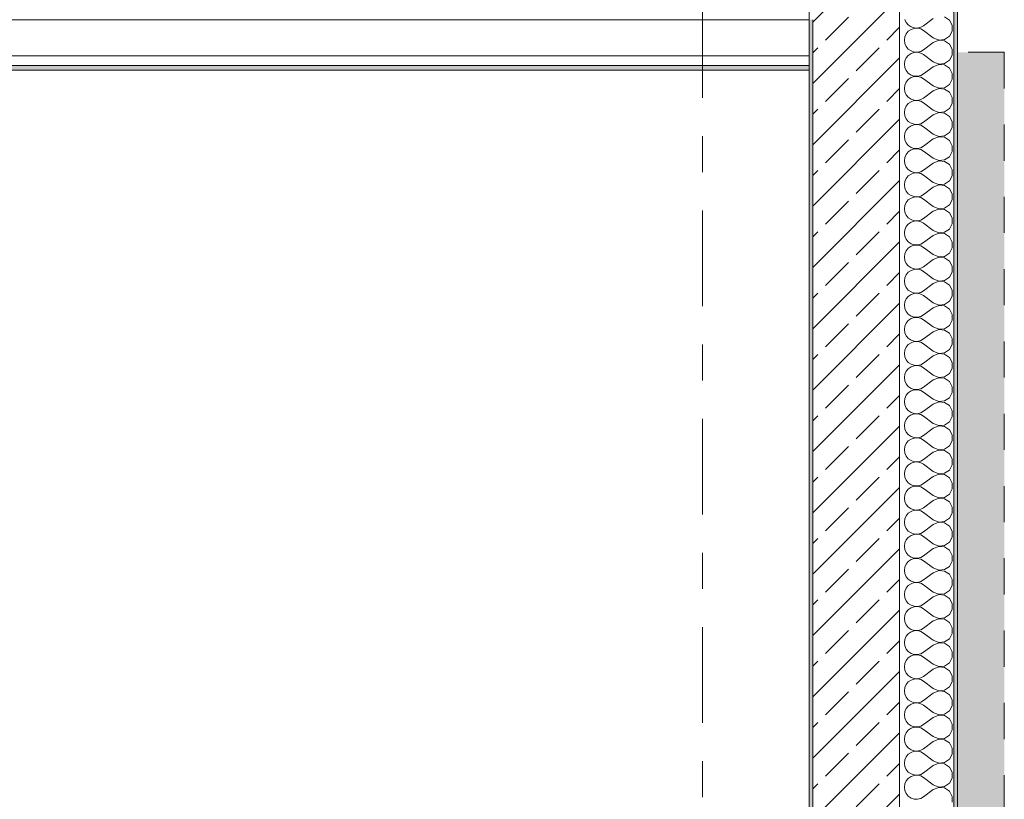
# Model space of a CAD drawing. Header units: metres. Extents: x -3.6 to 84.5, y -11 to 16.8.
# Tile 352 of 389: x 59.8 to 62.6, y 3 to 5.2. Entities that reach past the tile are written whole.
import ezdxf

# ---------------------------------------------------------------- set-up
doc = ezdxf.new("R2010")
doc.units = ezdxf.units.M
doc.header["$MEASUREMENT"] = 0
doc.linetypes.add('Strichlinie doppelt', pattern=[0.546806, 0.264583, -0.105833, 0.070556, -0.105833])
doc.linetypes.add('Strichlinie eng', pattern=[0.115, 0.075, -0.04])
for name, color, linetype in [('301 - Elemente.Linie', 7, 'Continuous'), ('302 - Elemente.Schraffur', 7, 'Continuous'), ('451 - Universal.Achsen Raster', 7, 'Continuous'), ('604 - Struktur.Wand Aussen', 7, 'Continuous'), ('Neubau_653 - Abdeckung.TB Verkofferung', 7, 'Continuous')]:
    doc.layers.add(name, color=color, linetype=linetype)
pattern_1 = [(45, (0, 0), (-0.01767767, 0.01767767), [0, -0.025])]

# ---------------------------------------------------------------- blocks, each defined once
blk = doc.blocks.new('*X19')
at = {"layer": '604 - Struktur.Wand Aussen', "color": 7, "linetype": 'Continuous', "lineweight": 5}
for p, q in [((62.2896, 5.1909), (62.2933, 5.1825)), ((62.2933, 5.1825), (62.2992, 5.1754)), ((62.3684, 5.1933), (62.3417, 5.1733)), ((62.413, 5.1891), (62.3995, 5.1981)), ((62.4207, 5.1748), (62.413, 5.1891)), ((62.2992, 5.1579), (62.2933, 5.1509)), ((62.2992, 5.1754), (62.3068, 5.1702)), ((62.3068, 5.1631), (62.2992, 5.1579)), ((62.3068, 5.1702), (62.3155, 5.1672)), ((62.3155, 5.1661), (62.3068, 5.1631)), ((62.3155, 5.1672), (62.3247, 5.1668)), ((62.3247, 5.1665), (62.3155, 5.1661)), ((62.3247, 5.1668), (62.3336, 5.1689)), ((62.3336, 5.1645), (62.3247, 5.1665)), ((62.3336, 5.1689), (62.3417, 5.1733)), ((62.3417, 5.16), (62.3336, 5.1645)), ((62.3684, 5.14), (62.3417, 5.16)), ((62.413, 5.1442), (62.4207, 5.1585)), ((62.4207, 5.1585), (62.4207, 5.1748)), ((62.2896, 5.1424), (62.2884, 5.1333)), ((62.2884, 5.1333), (62.2896, 5.1242)), ((62.2933, 5.1509), (62.2896, 5.1424)), ((62.2896, 5.1242), (62.2933, 5.1158)), ((62.3684, 5.1267), (62.3417, 5.1067)), ((62.3684, 5.14), (62.3833, 5.1337)), ((62.3833, 5.133), (62.3684, 5.1267)), ((62.3833, 5.1337), (62.3995, 5.1352)), ((62.3995, 5.1314), (62.3833, 5.133)), ((62.3995, 5.1352), (62.413, 5.1442)), ((62.413, 5.1224), (62.3995, 5.1314)), ((62.2933, 5.1158), (62.2992, 5.1087)), ((62.2992, 5.1087), (62.3068, 5.1035)), ((62.3068, 5.1035), (62.3155, 5.1006)), ((62.3155, 5.0994), (62.3068, 5.0965)), ((62.3155, 5.1006), (62.3247, 5.1001)), ((62.3247, 5.0999), (62.3155, 5.0994)), ((62.3247, 5.1001), (62.3336, 5.1022)), ((62.3336, 5.0978), (62.3247, 5.0999)), ((62.3336, 5.1022), (62.3417, 5.1067)), ((62.3417, 5.0933), (62.3336, 5.0978)), ((62.4207, 5.1081), (62.413, 5.1224)), ((62.4207, 5.0919), (62.4207, 5.1081)), ((62.2896, 5.0758), (62.2884, 5.0667)), ((62.2933, 5.0842), (62.2896, 5.0758)), ((62.2992, 5.0913), (62.2933, 5.0842)), ((62.3068, 5.0965), (62.2992, 5.0913)), ((62.3684, 5.0733), (62.3417, 5.0933)), ((62.3684, 5.0733), (62.3833, 5.067)), ((62.3995, 5.0686), (62.413, 5.0776)), ((62.413, 5.0776), (62.4207, 5.0919)), ((62.2884, 5.0667), (62.2896, 5.0576)), ((62.2896, 5.0576), (62.2933, 5.0491)), ((62.2933, 5.0491), (62.2992, 5.0421)), ((62.3684, 5.06), (62.3417, 5.04)), ((62.3833, 5.0663), (62.3684, 5.06)), ((62.3833, 5.067), (62.3995, 5.0686)), ((62.3995, 5.0648), (62.3833, 5.0663)), ((62.413, 5.0558), (62.3995, 5.0648)), ((62.4207, 5.0415), (62.413, 5.0558)), ((62.2933, 5.0175), (62.2896, 5.0091)), ((62.2992, 5.0246), (62.2933, 5.0175)), ((62.2992, 5.0421), (62.3068, 5.0369)), ((62.3068, 5.0298), (62.2992, 5.0246)), ((62.3068, 5.0369), (62.3155, 5.0339)), ((62.3155, 5.0328), (62.3068, 5.0298)), ((62.3155, 5.0339), (62.3247, 5.0335)), ((62.3247, 5.0332), (62.3155, 5.0328)), ((62.3247, 5.0335), (62.3336, 5.0355)), ((62.3336, 5.0311), (62.3247, 5.0332)), ((62.3336, 5.0355), (62.3417, 5.04)), ((62.3417, 5.0267), (62.3336, 5.0311)), ((62.3684, 5.0067), (62.3417, 5.0267)), ((62.413, 5.0109), (62.4207, 5.0252)), ((62.4207, 5.0252), (62.4207, 5.0415)), ((62.2896, 5.0091), (62.2884, 5)), ((62.2884, 5), (62.2896, 4.9909)), ((62.2896, 4.9909), (62.2933, 4.9825)), ((62.3684, 4.9933), (62.3417, 4.9733)), ((62.3684, 5.0067), (62.3833, 5.0004)), ((62.3833, 4.9996), (62.3684, 4.9933)), ((62.3833, 5.0004), (62.3995, 5.0019)), ((62.3995, 4.9981), (62.3833, 4.9996)), ((62.3995, 5.0019), (62.413, 5.0109)), ((62.413, 4.9891), (62.3995, 4.9981)), ((62.4207, 4.9748), (62.413, 4.9891)), ((62.2933, 4.9825), (62.2992, 4.9754)), ((62.2992, 4.9754), (62.3068, 4.9702)), ((62.3068, 4.9631), (62.2992, 4.9579)), ((62.3068, 4.9702), (62.3155, 4.9672)), ((62.3155, 4.9661), (62.3068, 4.9631)), ((62.3155, 4.9672), (62.3247, 4.9668)), ((62.3247, 4.9665), (62.3155, 4.9661)), ((62.3247, 4.9668), (62.3336, 4.9689)), ((62.3336, 4.9645), (62.3247, 4.9665)), ((62.3336, 4.9689), (62.3417, 4.9733)), ((62.3417, 4.96), (62.3336, 4.9645)), ((62.4207, 4.9585), (62.4207, 4.9748)), ((62.2896, 4.9424), (62.2884, 4.9333)), ((62.2884, 4.9333), (62.2896, 4.9242)), ((62.2933, 4.9509), (62.2896, 4.9424)), ((62.2992, 4.9579), (62.2933, 4.9509)), ((62.3684, 4.94), (62.3417, 4.96)), ((62.3684, 4.94), (62.3833, 4.9337)), ((62.3833, 4.9337), (62.3995, 4.9352)), ((62.3995, 4.9352), (62.413, 4.9442)), ((62.413, 4.9442), (62.4207, 4.9585)), ((62.2896, 4.9242), (62.2933, 4.9158)), ((62.2933, 4.9158), (62.2992, 4.9087)), ((62.2992, 4.9087), (62.3068, 4.9035)), ((62.3336, 4.9022), (62.3417, 4.9067)), ((62.3684, 4.9267), (62.3417, 4.9067)), ((62.3833, 4.933), (62.3684, 4.9267)), ((62.3995, 4.9314), (62.3833, 4.933)), ((62.413, 4.9224), (62.3995, 4.9314)), ((62.4207, 4.9081), (62.413, 4.9224)), ((62.4207, 4.8919), (62.4207, 4.9081)), ((62.2933, 4.8842), (62.2896, 4.8758)), ((62.2992, 4.8913), (62.2933, 4.8842)), ((62.3068, 4.8965), (62.2992, 4.8913)), ((62.3068, 4.9035), (62.3155, 4.9006)), ((62.3155, 4.8994), (62.3068, 4.8965)), ((62.3155, 4.9006), (62.3247, 4.9001)), ((62.3247, 4.8999), (62.3155, 4.8994)), ((62.3247, 4.9001), (62.3336, 4.9022)), ((62.3336, 4.8978), (62.3247, 4.8999)), ((62.3417, 4.8933), (62.3336, 4.8978)), ((62.3684, 4.8733), (62.3417, 4.8933)), ((62.413, 4.8776), (62.4207, 4.8919)), ((62.2896, 4.8758), (62.2884, 4.8667)), ((62.2884, 4.8667), (62.2896, 4.8576)), ((62.2896, 4.8576), (62.2933, 4.8491)), ((62.3684, 4.86), (62.3417, 4.84)), ((62.3684, 4.8733), (62.3833, 4.867)), ((62.3833, 4.8663), (62.3684, 4.86)), ((62.3833, 4.867), (62.3995, 4.8686)), ((62.3995, 4.8648), (62.3833, 4.8663)), ((62.3995, 4.8686), (62.413, 4.8776)), ((62.413, 4.8558), (62.3995, 4.8648)), ((62.4207, 4.8415), (62.413, 4.8558)), ((62.2933, 4.8491), (62.2992, 4.8421)), ((62.2992, 4.8246), (62.2933, 4.8175)), ((62.2992, 4.8421), (62.3068, 4.8369)), ((62.3068, 4.8298), (62.2992, 4.8246)), ((62.3068, 4.8369), (62.3155, 4.8339)), ((62.3155, 4.8328), (62.3068, 4.8298)), ((62.3155, 4.8339), (62.3247, 4.8335)), ((62.3247, 4.8332), (62.3155, 4.8328)), ((62.3247, 4.8335), (62.3336, 4.8355)), ((62.3336, 4.8311), (62.3247, 4.8332)), ((62.3336, 4.8355), (62.3417, 4.84)), ((62.3417, 4.8267), (62.3336, 4.8311)), ((62.3684, 4.8067), (62.3417, 4.8267)), ((62.413, 4.8109), (62.4207, 4.8252)), ((62.4207, 4.8252), (62.4207, 4.8415)), ((62.2896, 4.8091), (62.2884, 4.8)), ((62.2884, 4.8), (62.2896, 4.7909)), ((62.2933, 4.8175), (62.2896, 4.8091)), ((62.3684, 4.8067), (62.3833, 4.8004)), ((62.3833, 4.7996), (62.3684, 4.7933)), ((62.3833, 4.8004), (62.3995, 4.8019)), ((62.3995, 4.7981), (62.3833, 4.7996)), ((62.3995, 4.8019), (62.413, 4.8109)), ((62.413, 4.7891), (62.3995, 4.7981)), ((62.2896, 4.7909), (62.2933, 4.7825)), ((62.2933, 4.7825), (62.2992, 4.7754)), ((62.2992, 4.7754), (62.3068, 4.7702)), ((62.3068, 4.7702), (62.3155, 4.7672)), ((62.3336, 4.7689), (62.3417, 4.7733)), ((62.3684, 4.7933), (62.3417, 4.7733)), ((62.4207, 4.7748), (62.413, 4.7891)), ((62.4207, 4.7585), (62.4207, 4.7748)), ((62.2896, 4.7424), (62.2884, 4.7333)), ((62.2933, 4.7509), (62.2896, 4.7424)), ((62.2992, 4.7579), (62.2933, 4.7509)), ((62.3068, 4.7631), (62.2992, 4.7579)), ((62.3155, 4.7661), (62.3068, 4.7631)), ((62.3155, 4.7672), (62.3247, 4.7668)), ((62.3247, 4.7665), (62.3155, 4.7661)), ((62.3247, 4.7668), (62.3336, 4.7689)), ((62.3336, 4.7645), (62.3247, 4.7665)), ((62.3417, 4.76), (62.3336, 4.7645)), ((62.3684, 4.74), (62.3417, 4.76)), ((62.3995, 4.7352), (62.413, 4.7442)), ((62.413, 4.7442), (62.4207, 4.7585)), ((62.2884, 4.7333), (62.2896, 4.7242)), ((62.2896, 4.7242), (62.2933, 4.7158)), ((62.2933, 4.7158), (62.2992, 4.7087)), ((62.3684, 4.7267), (62.3417, 4.7067)), ((62.3684, 4.74), (62.3833, 4.7337)), ((62.3833, 4.733), (62.3684, 4.7267)), ((62.3833, 4.7337), (62.3995, 4.7352)), ((62.3995, 4.7314), (62.3833, 4.733)), ((62.413, 4.7224), (62.3995, 4.7314)), ((62.4207, 4.7081), (62.413, 4.7224)), ((62.2992, 4.6913), (62.2933, 4.6842)), ((62.2992, 4.7087), (62.3068, 4.7035)), ((62.3068, 4.6965), (62.2992, 4.6913)), ((62.3068, 4.7035), (62.3155, 4.7006)), ((62.3155, 4.6994), (62.3068, 4.6965)), ((62.3155, 4.7006), (62.3247, 4.7001)), ((62.3247, 4.6999), (62.3155, 4.6994)), ((62.3247, 4.7001), (62.3336, 4.7022)), ((62.3336, 4.6978), (62.3247, 4.6999)), ((62.3336, 4.7022), (62.3417, 4.7067)), ((62.3417, 4.6933), (62.3336, 4.6978)), ((62.3684, 4.6733), (62.3417, 4.6933)), ((62.413, 4.6776), (62.4207, 4.6919)), ((62.4207, 4.6919), (62.4207, 4.7081)), ((62.2896, 4.6758), (62.2884, 4.6667)), ((62.2884, 4.6667), (62.2896, 4.6576)), ((62.2933, 4.6842), (62.2896, 4.6758)), ((62.3684, 4.6733), (62.3833, 4.667)), ((62.3833, 4.6663), (62.3684, 4.66)), ((62.3833, 4.667), (62.3995, 4.6686)), ((62.3995, 4.6648), (62.3833, 4.6663)), ((62.3995, 4.6686), (62.413, 4.6776)), ((62.413, 4.6558), (62.3995, 4.6648)), ((62.2896, 4.6576), (62.2933, 4.6491)), ((62.2933, 4.6491), (62.2992, 4.6421)), ((62.2992, 4.6421), (62.3068, 4.6369)), ((62.3068, 4.6369), (62.3155, 4.6339)), ((62.3155, 4.6339), (62.3247, 4.6335)), ((62.3247, 4.6335), (62.3336, 4.6355)), ((62.3336, 4.6355), (62.3417, 4.64)), ((62.3684, 4.66), (62.3417, 4.64)), ((62.4207, 4.6415), (62.413, 4.6558)), ((62.4207, 4.6252), (62.4207, 4.6415)), ((62.2896, 4.6091), (62.2884, 4.6)), ((62.2933, 4.6175), (62.2896, 4.6091)), ((62.2992, 4.6246), (62.2933, 4.6175)), ((62.3068, 4.6298), (62.2992, 4.6246)), ((62.3155, 4.6328), (62.3068, 4.6298)), ((62.3247, 4.6332), (62.3155, 4.6328)), ((62.3336, 4.6311), (62.3247, 4.6332)), ((62.3417, 4.6267), (62.3336, 4.6311)), ((62.3684, 4.6067), (62.3417, 4.6267)), ((62.3684, 4.6067), (62.3833, 4.6004)), ((62.3995, 4.6019), (62.413, 4.6109)), ((62.413, 4.6109), (62.4207, 4.6252)), ((62.2884, 4.6), (62.2896, 4.5909)), ((62.2896, 4.5909), (62.2933, 4.5825)), ((62.2933, 4.5825), (62.2992, 4.5754)), ((62.3684, 4.5933), (62.3417, 4.5733)), ((62.3833, 4.5996), (62.3684, 4.5933)), ((62.3833, 4.6004), (62.3995, 4.6019)), ((62.3995, 4.5981), (62.3833, 4.5996)), ((62.413, 4.5891), (62.3995, 4.5981)), ((62.4207, 4.5748), (62.413, 4.5891)), ((62.2992, 4.5579), (62.2933, 4.5509)), ((62.2992, 4.5754), (62.3068, 4.5702)), ((62.3068, 4.5631), (62.2992, 4.5579)), ((62.3068, 4.5702), (62.3155, 4.5672)), ((62.3155, 4.5661), (62.3068, 4.5631)), ((62.3155, 4.5672), (62.3247, 4.5668)), ((62.3247, 4.5665), (62.3155, 4.5661)), ((62.3247, 4.5668), (62.3336, 4.5689)), ((62.3336, 4.5645), (62.3247, 4.5665)), ((62.3336, 4.5689), (62.3417, 4.5733)), ((62.3417, 4.56), (62.3336, 4.5645)), ((62.3684, 4.54), (62.3417, 4.56)), ((62.413, 4.5442), (62.4207, 4.5585)), ((62.4207, 4.5585), (62.4207, 4.5748)), ((62.2896, 4.5424), (62.2884, 4.5333)), ((62.2884, 4.5333), (62.2896, 4.5242)), ((62.2933, 4.5509), (62.2896, 4.5424)), ((62.3684, 4.5267), (62.3417, 4.5067)), ((62.3684, 4.54), (62.3833, 4.5337)), ((62.3833, 4.533), (62.3684, 4.5267)), ((62.3833, 4.5337), (62.3995, 4.5352)), ((62.3995, 4.5314), (62.3833, 4.533)), ((62.3995, 4.5352), (62.413, 4.5442)), ((62.413, 4.5224), (62.3995, 4.5314)), ((62.2896, 4.5242), (62.2933, 4.5158)), ((62.2933, 4.5158), (62.2992, 4.5087)), ((62.2992, 4.5087), (62.3068, 4.5035)), ((62.3068, 4.5035), (62.3155, 4.5006)), ((62.3155, 4.4994), (62.3068, 4.4965)), ((62.3155, 4.5006), (62.3247, 4.5001)), ((62.3247, 4.4999), (62.3155, 4.4994)), ((62.3247, 4.5001), (62.3336, 4.5022)), ((62.3336, 4.4978), (62.3247, 4.4999)), ((62.3336, 4.5022), (62.3417, 4.5067)), ((62.3417, 4.4933), (62.3336, 4.4978)), ((62.4207, 4.5081), (62.413, 4.5224)), ((62.4207, 4.4919), (62.4207, 4.5081)), ((62.2896, 4.4758), (62.2884, 4.4667)), ((62.2933, 4.4842), (62.2896, 4.4758)), ((62.2992, 4.4913), (62.2933, 4.4842)), ((62.3068, 4.4965), (62.2992, 4.4913)), ((62.3684, 4.4733), (62.3417, 4.4933)), ((62.3684, 4.4733), (62.3833, 4.467)), ((62.3995, 4.4686), (62.413, 4.4776)), ((62.413, 4.4776), (62.4207, 4.4919)), ((62.2884, 4.4667), (62.2896, 4.4576)), ((62.2896, 4.4576), (62.2933, 4.4491)), ((62.2933, 4.4491), (62.2992, 4.4421)), ((62.3684, 4.46), (62.3417, 4.44)), ((62.3833, 4.4663), (62.3684, 4.46)), ((62.3833, 4.467), (62.3995, 4.4686)), ((62.3995, 4.4648), (62.3833, 4.4663)), ((62.413, 4.4558), (62.3995, 4.4648)), ((62.4207, 4.4415), (62.413, 4.4558)), ((62.2933, 4.4175), (62.2896, 4.4091)), ((62.2992, 4.4246), (62.2933, 4.4175)), ((62.2992, 4.4421), (62.3068, 4.4369)), ((62.3068, 4.4298), (62.2992, 4.4246)), ((62.3068, 4.4369), (62.3155, 4.4339)), ((62.3155, 4.4328), (62.3068, 4.4298)), ((62.3155, 4.4339), (62.3247, 4.4335)), ((62.3247, 4.4332), (62.3155, 4.4328)), ((62.3247, 4.4335), (62.3336, 4.4355)), ((62.3336, 4.4311), (62.3247, 4.4332)), ((62.3336, 4.4355), (62.3417, 4.44)), ((62.3417, 4.4267), (62.3336, 4.4311)), ((62.3684, 4.4067), (62.3417, 4.4267)), ((62.413, 4.4109), (62.4207, 4.4252)), ((62.4207, 4.4252), (62.4207, 4.4415)), ((62.2896, 4.4091), (62.2884, 4.4)), ((62.2884, 4.4), (62.2896, 4.3909)), ((62.2896, 4.3909), (62.2933, 4.3825)), ((62.3684, 4.3933), (62.3417, 4.3733)), ((62.3684, 4.4067), (62.3833, 4.4004)), ((62.3833, 4.3996), (62.3684, 4.3933)), ((62.3833, 4.4004), (62.3995, 4.4019)), ((62.3995, 4.3981), (62.3833, 4.3996)), ((62.3995, 4.4019), (62.413, 4.4109)), ((62.413, 4.3891), (62.3995, 4.3981)), ((62.4207, 4.3748), (62.413, 4.3891)), ((62.2933, 4.3825), (62.2992, 4.3754)), ((62.2992, 4.3754), (62.3068, 4.3702)), ((62.3068, 4.3631), (62.2992, 4.3579)), ((62.3068, 4.3702), (62.3155, 4.3672)), ((62.3155, 4.3661), (62.3068, 4.3631)), ((62.3155, 4.3672), (62.3247, 4.3668)), ((62.3247, 4.3665), (62.3155, 4.3661)), ((62.3247, 4.3668), (62.3336, 4.3689)), ((62.3336, 4.3645), (62.3247, 4.3665)), ((62.3336, 4.3689), (62.3417, 4.3733)), ((62.3417, 4.36), (62.3336, 4.3645)), ((62.4207, 4.3585), (62.4207, 4.3748)), ((62.2896, 4.3424), (62.2884, 4.3333)), ((62.2933, 4.3509), (62.2896, 4.3424)), ((62.2992, 4.3579), (62.2933, 4.3509)), ((62.3684, 4.34), (62.3417, 4.36)), ((62.3684, 4.34), (62.3833, 4.3337)), ((62.3833, 4.3337), (62.3995, 4.3352)), ((62.3995, 4.3352), (62.413, 4.3442)), ((62.413, 4.3442), (62.4207, 4.3585)), ((62.2884, 4.3333), (62.2896, 4.3242)), ((62.2896, 4.3242), (62.2933, 4.3158)), ((62.2933, 4.3158), (62.2992, 4.3087)), ((62.2992, 4.3087), (62.3068, 4.3035)), ((62.3336, 4.3022), (62.3417, 4.3067)), ((62.3684, 4.3267), (62.3417, 4.3067)), ((62.3833, 4.333), (62.3684, 4.3267)), ((62.3995, 4.3314), (62.3833, 4.333)), ((62.413, 4.3224), (62.3995, 4.3314)), ((62.4207, 4.3081), (62.413, 4.3224)), ((62.4207, 4.2919), (62.4207, 4.3081)), ((62.2933, 4.2842), (62.2896, 4.2758)), ((62.2992, 4.2913), (62.2933, 4.2842)), ((62.3068, 4.2965), (62.2992, 4.2913)), ((62.3068, 4.3035), (62.3155, 4.3006)), ((62.3155, 4.2994), (62.3068, 4.2965)), ((62.3155, 4.3006), (62.3247, 4.3001)), ((62.3247, 4.2999), (62.3155, 4.2994)), ((62.3247, 4.3001), (62.3336, 4.3022)), ((62.3336, 4.2978), (62.3247, 4.2999)), ((62.3417, 4.2933), (62.3336, 4.2978)), ((62.3684, 4.2733), (62.3417, 4.2933)), ((62.413, 4.2776), (62.4207, 4.2919)), ((62.2896, 4.2758), (62.2884, 4.2667)), ((62.2884, 4.2667), (62.2896, 4.2576)), ((62.2896, 4.2576), (62.2933, 4.2491)), ((62.3684, 4.26), (62.3417, 4.24)), ((62.3684, 4.2733), (62.3833, 4.267)), ((62.3833, 4.2663), (62.3684, 4.26)), ((62.3833, 4.267), (62.3995, 4.2686)), ((62.3995, 4.2648), (62.3833, 4.2663)), ((62.3995, 4.2686), (62.413, 4.2776)), ((62.413, 4.2558), (62.3995, 4.2648)), ((62.4207, 4.2415), (62.413, 4.2558)), ((62.2933, 4.2491), (62.2992, 4.2421)), ((62.2992, 4.2246), (62.2933, 4.2175)), ((62.2992, 4.2421), (62.3068, 4.2369)), ((62.3068, 4.2298), (62.2992, 4.2246)), ((62.3068, 4.2369), (62.3155, 4.2339)), ((62.3155, 4.2328), (62.3068, 4.2298)), ((62.3155, 4.2339), (62.3247, 4.2335)), ((62.3247, 4.2332), (62.3155, 4.2328)), ((62.3247, 4.2335), (62.3336, 4.2355)), ((62.3336, 4.2311), (62.3247, 4.2332)), ((62.3336, 4.2355), (62.3417, 4.24)), ((62.3417, 4.2267), (62.3336, 4.2311)), ((62.3684, 4.2067), (62.3417, 4.2267)), ((62.413, 4.2109), (62.4207, 4.2252)), ((62.4207, 4.2252), (62.4207, 4.2415)), ((62.2896, 4.2091), (62.2884, 4.2)), ((62.2884, 4.2), (62.2896, 4.1909)), ((62.2933, 4.2175), (62.2896, 4.2091)), ((62.3684, 4.2067), (62.3833, 4.2004)), ((62.3833, 4.1996), (62.3684, 4.1933)), ((62.3833, 4.2004), (62.3995, 4.2019)), ((62.3995, 4.1981), (62.3833, 4.1996)), ((62.3995, 4.2019), (62.413, 4.2109)), ((62.413, 4.1891), (62.3995, 4.1981)), ((62.2896, 4.1909), (62.2933, 4.1825)), ((62.2933, 4.1825), (62.2992, 4.1754)), ((62.2992, 4.1754), (62.3068, 4.1702)), ((62.3068, 4.1702), (62.3155, 4.1672)), ((62.3336, 4.1689), (62.3417, 4.1733)), ((62.3684, 4.1933), (62.3417, 4.1733)), ((62.4207, 4.1748), (62.413, 4.1891)), ((62.4207, 4.1585), (62.4207, 4.1748)), ((62.2933, 4.1509), (62.2896, 4.1424)), ((62.2992, 4.1579), (62.2933, 4.1509)), ((62.3068, 4.1631), (62.2992, 4.1579)), ((62.3155, 4.1661), (62.3068, 4.1631)), ((62.3155, 4.1672), (62.3247, 4.1668)), ((62.3247, 4.1665), (62.3155, 4.1661)), ((62.3247, 4.1668), (62.3336, 4.1689)), ((62.3336, 4.1645), (62.3247, 4.1665)), ((62.3417, 4.16), (62.3336, 4.1645)), ((62.3684, 4.14), (62.3417, 4.16)), ((62.3995, 4.1352), (62.413, 4.1442)), ((62.413, 4.1442), (62.4207, 4.1585)), ((62.2896, 4.1424), (62.2884, 4.1333)), ((62.2884, 4.1333), (62.2896, 4.1242)), ((62.2896, 4.1242), (62.2933, 4.1158)), ((62.2933, 4.1158), (62.2992, 4.1087)), ((62.3684, 4.1267), (62.3417, 4.1067)), ((62.3684, 4.14), (62.3833, 4.1337)), ((62.3833, 4.133), (62.3684, 4.1267)), ((62.3833, 4.1337), (62.3995, 4.1352)), ((62.3995, 4.1314), (62.3833, 4.133)), ((62.413, 4.1224), (62.3995, 4.1314)), ((62.4207, 4.1081), (62.413, 4.1224)), ((62.2992, 4.0913), (62.2933, 4.0842)), ((62.2992, 4.1087), (62.3068, 4.1035)), ((62.3068, 4.0965), (62.2992, 4.0913)), ((62.3068, 4.1035), (62.3155, 4.1006)), ((62.3155, 4.0994), (62.3068, 4.0965)), ((62.3155, 4.1006), (62.3247, 4.1001)), ((62.3247, 4.0999), (62.3155, 4.0994)), ((62.3247, 4.1001), (62.3336, 4.1022)), ((62.3336, 4.0978), (62.3247, 4.0999)), ((62.3336, 4.1022), (62.3417, 4.1067)), ((62.3417, 4.0933), (62.3336, 4.0978)), ((62.3684, 4.0733), (62.3417, 4.0933)), ((62.413, 4.0776), (62.4207, 4.0919)), ((62.4207, 4.0919), (62.4207, 4.1081)), ((62.2896, 4.0758), (62.2884, 4.0667)), ((62.2884, 4.0667), (62.2896, 4.0576)), ((62.2933, 4.0842), (62.2896, 4.0758)), ((62.3684, 4.0733), (62.3833, 4.067)), ((62.3833, 4.0663), (62.3684, 4.06)), ((62.3833, 4.067), (62.3995, 4.0686)), ((62.3995, 4.0648), (62.3833, 4.0663)), ((62.3995, 4.0686), (62.413, 4.0776)), ((62.413, 4.0558), (62.3995, 4.0648)), ((62.2896, 4.0576), (62.2933, 4.0491)), ((62.2933, 4.0491), (62.2992, 4.0421)), ((62.2992, 4.0421), (62.3068, 4.0369)), ((62.3068, 4.0369), (62.3155, 4.0339)), ((62.3155, 4.0339), (62.3247, 4.0335)), ((62.3247, 4.0335), (62.3336, 4.0355)), ((62.3336, 4.0355), (62.3417, 4.04)), ((62.3684, 4.06), (62.3417, 4.04)), ((62.4207, 4.0415), (62.413, 4.0558)), ((62.4207, 4.0252), (62.4207, 4.0415)), ((62.2896, 4.0091), (62.2884, 4)), ((62.2933, 4.0175), (62.2896, 4.0091)), ((62.2992, 4.0246), (62.2933, 4.0175)), ((62.3068, 4.0298), (62.2992, 4.0246)), ((62.3155, 4.0328), (62.3068, 4.0298)), ((62.3247, 4.0332), (62.3155, 4.0328)), ((62.3336, 4.0311), (62.3247, 4.0332)), ((62.3417, 4.0267), (62.3336, 4.0311)), ((62.3684, 4.0067), (62.3417, 4.0267)), ((62.3684, 4.0067), (62.3833, 4.0004)), ((62.3995, 4.0019), (62.413, 4.0109)), ((62.413, 4.0109), (62.4207, 4.0252)), ((62.2884, 4), (62.2896, 3.9909)), ((62.2896, 3.9909), (62.2933, 3.9825)), ((62.2933, 3.9825), (62.2992, 3.9754)), ((62.3684, 3.9933), (62.3417, 3.9733)), ((62.3833, 3.9996), (62.3684, 3.9933)), ((62.3833, 4.0004), (62.3995, 4.0019)), ((62.3995, 3.9981), (62.3833, 3.9996)), ((62.413, 3.9891), (62.3995, 3.9981)), ((62.4207, 3.9748), (62.413, 3.9891)), ((62.2992, 3.9579), (62.2933, 3.9509)), ((62.2992, 3.9754), (62.3068, 3.9702)), ((62.3068, 3.9631), (62.2992, 3.9579)), ((62.3068, 3.9702), (62.3155, 3.9672)), ((62.3155, 3.9661), (62.3068, 3.9631)), ((62.3155, 3.9672), (62.3247, 3.9668)), ((62.3247, 3.9665), (62.3155, 3.9661)), ((62.3247, 3.9668), (62.3336, 3.9689)), ((62.3336, 3.9645), (62.3247, 3.9665)), ((62.3336, 3.9689), (62.3417, 3.9733)), ((62.3417, 3.96), (62.3336, 3.9645)), ((62.3684, 3.94), (62.3417, 3.96)), ((62.413, 3.9442), (62.4207, 3.9585)), ((62.4207, 3.9585), (62.4207, 3.9748)), ((62.2896, 3.9424), (62.2884, 3.9333)), ((62.2884, 3.9333), (62.2896, 3.9242)), ((62.2933, 3.9509), (62.2896, 3.9424)), ((62.3684, 3.9267), (62.3417, 3.9067)), ((62.3684, 3.94), (62.3833, 3.9337)), ((62.3833, 3.933), (62.3684, 3.9267)), ((62.3833, 3.9337), (62.3995, 3.9352)), ((62.3995, 3.9314), (62.3833, 3.933)), ((62.3995, 3.9352), (62.413, 3.9442)), ((62.413, 3.9224), (62.3995, 3.9314)), ((62.2896, 3.9242), (62.2933, 3.9158)), ((62.2933, 3.9158), (62.2992, 3.9087)), ((62.2992, 3.9087), (62.3068, 3.9035)), ((62.3068, 3.9035), (62.3155, 3.9006)), ((62.3155, 3.8994), (62.3068, 3.8965)), ((62.3155, 3.9006), (62.3247, 3.9001)), ((62.3247, 3.8999), (62.3155, 3.8994)), ((62.3247, 3.9001), (62.3336, 3.9022)), ((62.3336, 3.8978), (62.3247, 3.8999)), ((62.3336, 3.9022), (62.3417, 3.9067)), ((62.3417, 3.8933), (62.3336, 3.8978)), ((62.4207, 3.9081), (62.413, 3.9224)), ((62.4207, 3.8919), (62.4207, 3.9081)), ((62.2896, 3.8758), (62.2884, 3.8667)), ((62.2933, 3.8842), (62.2896, 3.8758)), ((62.2992, 3.8913), (62.2933, 3.8842)), ((62.3068, 3.8965), (62.2992, 3.8913)), ((62.3684, 3.8733), (62.3417, 3.8933)), ((62.3684, 3.8733), (62.3833, 3.867)), ((62.3995, 3.8686), (62.413, 3.8776)), ((62.413, 3.8776), (62.4207, 3.8919)), ((62.2884, 3.8667), (62.2896, 3.8576)), ((62.2896, 3.8576), (62.2933, 3.8491)), ((62.2933, 3.8491), (62.2992, 3.8421)), ((62.3684, 3.86), (62.3417, 3.84)), ((62.3833, 3.8663), (62.3684, 3.86)), ((62.3833, 3.867), (62.3995, 3.8686)), ((62.3995, 3.8648), (62.3833, 3.8663)), ((62.413, 3.8558), (62.3995, 3.8648)), ((62.4207, 3.8415), (62.413, 3.8558)), ((62.2933, 3.8175), (62.2896, 3.8091)), ((62.2992, 3.8246), (62.2933, 3.8175)), ((62.2992, 3.8421), (62.3068, 3.8369)), ((62.3068, 3.8298), (62.2992, 3.8246)), ((62.3068, 3.8369), (62.3155, 3.8339)), ((62.3155, 3.8328), (62.3068, 3.8298)), ((62.3155, 3.8339), (62.3247, 3.8335)), ((62.3247, 3.8332), (62.3155, 3.8328)), ((62.3247, 3.8335), (62.3336, 3.8355)), ((62.3336, 3.8311), (62.3247, 3.8332)), ((62.3336, 3.8355), (62.3417, 3.84)), ((62.3417, 3.8267), (62.3336, 3.8311)), ((62.3684, 3.8067), (62.3417, 3.8267)), ((62.413, 3.8109), (62.4207, 3.8252)), ((62.4207, 3.8252), (62.4207, 3.8415)), ((62.2896, 3.8091), (62.2884, 3.8)), ((62.2884, 3.8), (62.2896, 3.7909)), ((62.2896, 3.7909), (62.2933, 3.7825)), ((62.3684, 3.7933), (62.3417, 3.7733)), ((62.3684, 3.8067), (62.3833, 3.8004)), ((62.3833, 3.7996), (62.3684, 3.7933)), ((62.3833, 3.8004), (62.3995, 3.8019)), ((62.3995, 3.7981), (62.3833, 3.7996)), ((62.3995, 3.8019), (62.413, 3.8109)), ((62.413, 3.7891), (62.3995, 3.7981)), ((62.4207, 3.7748), (62.413, 3.7891)), ((62.2933, 3.7825), (62.2992, 3.7754)), ((62.2992, 3.7754), (62.3068, 3.7702)), ((62.3068, 3.7631), (62.2992, 3.7579)), ((62.3068, 3.7702), (62.3155, 3.7672)), ((62.3155, 3.7661), (62.3068, 3.7631)), ((62.3155, 3.7672), (62.3247, 3.7668)), ((62.3247, 3.7665), (62.3155, 3.7661)), ((62.3247, 3.7668), (62.3336, 3.7689)), ((62.3336, 3.7645), (62.3247, 3.7665)), ((62.3336, 3.7689), (62.3417, 3.7733)), ((62.3417, 3.76), (62.3336, 3.7645)), ((62.4207, 3.7585), (62.4207, 3.7748)), ((62.2896, 3.7424), (62.2884, 3.7333)), ((62.2933, 3.7509), (62.2896, 3.7424)), ((62.2992, 3.7579), (62.2933, 3.7509)), ((62.3684, 3.74), (62.3417, 3.76)), ((62.3684, 3.74), (62.3833, 3.7337)), ((62.3833, 3.7337), (62.3995, 3.7352)), ((62.3995, 3.7352), (62.413, 3.7442)), ((62.413, 3.7442), (62.4207, 3.7585)), ((62.2884, 3.7333), (62.2896, 3.7242)), ((62.2896, 3.7242), (62.2933, 3.7158)), ((62.2933, 3.7158), (62.2992, 3.7087)), ((62.2992, 3.7087), (62.3068, 3.7035)), ((62.3684, 3.7267), (62.3417, 3.7067)), ((62.3833, 3.733), (62.3684, 3.7267)), ((62.3995, 3.7314), (62.3833, 3.733)), ((62.413, 3.7224), (62.3995, 3.7314)), ((62.4207, 3.7081), (62.413, 3.7224)), ((62.4207, 3.6919), (62.4207, 3.7081)), ((62.2933, 3.6842), (62.2896, 3.6758)), ((62.2992, 3.6913), (62.2933, 3.6842)), ((62.3068, 3.6965), (62.2992, 3.6913)), ((62.3068, 3.7035), (62.3155, 3.7006)), ((62.3155, 3.6994), (62.3068, 3.6965)), ((62.3155, 3.7006), (62.3247, 3.7001)), ((62.3247, 3.6999), (62.3155, 3.6994)), ((62.3247, 3.7001), (62.3336, 3.7022)), ((62.3336, 3.6978), (62.3247, 3.6999)), ((62.3336, 3.7022), (62.3417, 3.7067)), ((62.3417, 3.6933), (62.3336, 3.6978)), ((62.3684, 3.6733), (62.3417, 3.6933)), ((62.413, 3.6776), (62.4207, 3.6919)), ((62.2896, 3.6758), (62.2884, 3.6667)), ((62.2884, 3.6667), (62.2896, 3.6576)), ((62.2896, 3.6576), (62.2933, 3.6491)), ((62.3684, 3.66), (62.3417, 3.64)), ((62.3684, 3.6733), (62.3833, 3.667)), ((62.3833, 3.6663), (62.3684, 3.66)), ((62.3833, 3.667), (62.3995, 3.6686)), ((62.3995, 3.6648), (62.3833, 3.6663)), ((62.3995, 3.6686), (62.413, 3.6776)), ((62.413, 3.6558), (62.3995, 3.6648)), ((62.4207, 3.6415), (62.413, 3.6558)), ((62.2933, 3.6491), (62.2992, 3.6421)), ((62.2992, 3.6421), (62.3068, 3.6369)), ((62.3068, 3.6298), (62.2992, 3.6246)), ((62.3068, 3.6369), (62.3155, 3.6339)), ((62.3155, 3.6328), (62.3068, 3.6298)), ((62.3155, 3.6339), (62.3247, 3.6335)), ((62.3247, 3.6332), (62.3155, 3.6328)), ((62.3247, 3.6335), (62.3336, 3.6355)), ((62.3336, 3.6311), (62.3247, 3.6332)), ((62.3336, 3.6355), (62.3417, 3.64)), ((62.3417, 3.6267), (62.3336, 3.6311)), ((62.3684, 3.6067), (62.3417, 3.6267)), ((62.413, 3.6109), (62.4207, 3.6252)), ((62.4207, 3.6252), (62.4207, 3.6415)), ((62.2896, 3.6091), (62.2884, 3.6)), ((62.2884, 3.6), (62.2896, 3.5909)), ((62.2933, 3.6175), (62.2896, 3.6091)), ((62.2992, 3.6246), (62.2933, 3.6175)), ((62.3684, 3.6067), (62.3833, 3.6004)), ((62.3833, 3.5996), (62.3684, 3.5933)), ((62.3833, 3.6004), (62.3995, 3.6019)), ((62.3995, 3.5981), (62.3833, 3.5996)), ((62.3995, 3.6019), (62.413, 3.6109)), ((62.413, 3.5891), (62.3995, 3.5981)), ((62.2896, 3.5909), (62.2933, 3.5825)), ((62.2933, 3.5825), (62.2992, 3.5754)), ((62.2992, 3.5754), (62.3068, 3.5702)), ((62.3336, 3.5689), (62.3417, 3.5733)), ((62.3684, 3.5933), (62.3417, 3.5733)), ((62.4207, 3.5748), (62.413, 3.5891)), ((62.4207, 3.5585), (62.4207, 3.5748)), ((62.2933, 3.5509), (62.2896, 3.5424)), ((62.2992, 3.5579), (62.2933, 3.5509)), ((62.3068, 3.5631), (62.2992, 3.5579)), ((62.3068, 3.5702), (62.3155, 3.5672)), ((62.3155, 3.5661), (62.3068, 3.5631)), ((62.3155, 3.5672), (62.3247, 3.5668)), ((62.3247, 3.5665), (62.3155, 3.5661)), ((62.3247, 3.5668), (62.3336, 3.5689)), ((62.3336, 3.5645), (62.3247, 3.5665)), ((62.3417, 3.56), (62.3336, 3.5645)), ((62.3684, 3.54), (62.3417, 3.56)), ((62.3995, 3.5352), (62.413, 3.5442)), ((62.413, 3.5442), (62.4207, 3.5585)), ((62.2896, 3.5424), (62.2884, 3.5333)), ((62.2884, 3.5333), (62.2896, 3.5242)), ((62.2896, 3.5242), (62.2933, 3.5158)), ((62.3684, 3.5267), (62.3417, 3.5067)), ((62.3684, 3.54), (62.3833, 3.5337)), ((62.3833, 3.533), (62.3684, 3.5267)), ((62.3833, 3.5337), (62.3995, 3.5352)), ((62.3995, 3.5314), (62.3833, 3.533)), ((62.413, 3.5224), (62.3995, 3.5314)), ((62.4207, 3.5081), (62.413, 3.5224)), ((62.2933, 3.5158), (62.2992, 3.5087)), ((62.2992, 3.4913), (62.2933, 3.4842)), ((62.2992, 3.5087), (62.3068, 3.5035)), ((62.3068, 3.4965), (62.2992, 3.4913)), ((62.3068, 3.5035), (62.3155, 3.5006)), ((62.3155, 3.4994), (62.3068, 3.4965)), ((62.3155, 3.5006), (62.3247, 3.5001)), ((62.3247, 3.4999), (62.3155, 3.4994)), ((62.3247, 3.5001), (62.3336, 3.5022)), ((62.3336, 3.4978), (62.3247, 3.4999)), ((62.3336, 3.5022), (62.3417, 3.5067)), ((62.3417, 3.4933), (62.3336, 3.4978)), ((62.3684, 3.4733), (62.3417, 3.4933)), ((62.413, 3.4776), (62.4207, 3.4919)), ((62.4207, 3.4919), (62.4207, 3.5081)), ((62.2896, 3.4758), (62.2884, 3.4667)), ((62.2884, 3.4667), (62.2896, 3.4576)), ((62.2933, 3.4842), (62.2896, 3.4758)), ((62.3684, 3.4733), (62.3833, 3.467)), ((62.3833, 3.4663), (62.3684, 3.46)), ((62.3833, 3.467), (62.3995, 3.4686)), ((62.3995, 3.4648), (62.3833, 3.4663)), ((62.3995, 3.4686), (62.413, 3.4776)), ((62.413, 3.4558), (62.3995, 3.4648)), ((62.2896, 3.4576), (62.2933, 3.4491)), ((62.2933, 3.4491), (62.2992, 3.4421)), ((62.2992, 3.4421), (62.3068, 3.4369)), ((62.3068, 3.4369), (62.3155, 3.4339)), ((62.3247, 3.4335), (62.3336, 3.4355)), ((62.3336, 3.4355), (62.3417, 3.44)), ((62.3684, 3.46), (62.3417, 3.44)), ((62.4207, 3.4415), (62.413, 3.4558)), ((62.4207, 3.4252), (62.4207, 3.4415)), ((62.2896, 3.4091), (62.2884, 3.4)), ((62.2933, 3.4175), (62.2896, 3.4091)), ((62.2992, 3.4246), (62.2933, 3.4175)), ((62.3068, 3.4298), (62.2992, 3.4246)), ((62.3155, 3.4328), (62.3068, 3.4298)), ((62.3155, 3.4339), (62.3247, 3.4335)), ((62.3247, 3.4332), (62.3155, 3.4328)), ((62.3336, 3.4311), (62.3247, 3.4332)), ((62.3417, 3.4267), (62.3336, 3.4311)), ((62.3684, 3.4067), (62.3417, 3.4267)), ((62.3995, 3.4019), (62.413, 3.4109)), ((62.413, 3.4109), (62.4207, 3.4252)), ((62.2884, 3.4), (62.2896, 3.3909)), ((62.2896, 3.3909), (62.2933, 3.3825)), ((62.2933, 3.3825), (62.2992, 3.3754)), ((62.3684, 3.3933), (62.3417, 3.3733)), ((62.3684, 3.4067), (62.3833, 3.4004)), ((62.3833, 3.3996), (62.3684, 3.3933)), ((62.3833, 3.4004), (62.3995, 3.4019)), ((62.3995, 3.3981), (62.3833, 3.3996)), ((62.413, 3.3891), (62.3995, 3.3981)), ((62.4207, 3.3748), (62.413, 3.3891)), ((62.2992, 3.3579), (62.2933, 3.3509)), ((62.2992, 3.3754), (62.3068, 3.3702)), ((62.3068, 3.3631), (62.2992, 3.3579)), ((62.3068, 3.3702), (62.3155, 3.3672)), ((62.3155, 3.3661), (62.3068, 3.3631)), ((62.3155, 3.3672), (62.3247, 3.3668)), ((62.3247, 3.3665), (62.3155, 3.3661)), ((62.3247, 3.3668), (62.3336, 3.3689)), ((62.3336, 3.3645), (62.3247, 3.3665)), ((62.3336, 3.3689), (62.3417, 3.3733)), ((62.3417, 3.36), (62.3336, 3.3645)), ((62.3684, 3.34), (62.3417, 3.36)), ((62.413, 3.3442), (62.4207, 3.3585)), ((62.4207, 3.3585), (62.4207, 3.3748)), ((62.2896, 3.3424), (62.2884, 3.3333)), ((62.2884, 3.3333), (62.2896, 3.3242)), ((62.2933, 3.3509), (62.2896, 3.3424)), ((62.3684, 3.3267), (62.3417, 3.3067)), ((62.3684, 3.34), (62.3833, 3.3337)), ((62.3833, 3.333), (62.3684, 3.3267)), ((62.3833, 3.3337), (62.3995, 3.3352)), ((62.3995, 3.3314), (62.3833, 3.333)), ((62.3995, 3.3352), (62.413, 3.3442)), ((62.413, 3.3224), (62.3995, 3.3314)), ((62.2896, 3.3242), (62.2933, 3.3158)), ((62.2933, 3.3158), (62.2992, 3.3087)), ((62.2992, 3.3087), (62.3068, 3.3035)), ((62.3068, 3.3035), (62.3155, 3.3006)), ((62.3155, 3.2994), (62.3068, 3.2965)), ((62.3155, 3.3006), (62.3247, 3.3001)), ((62.3247, 3.2999), (62.3155, 3.2994)), ((62.3247, 3.3001), (62.3336, 3.3022)), ((62.3336, 3.2978), (62.3247, 3.2999)), ((62.3336, 3.3022), (62.3417, 3.3067)), ((62.4207, 3.3081), (62.413, 3.3224)), ((62.4207, 3.2919), (62.4207, 3.3081)), ((62.2896, 3.2758), (62.2884, 3.2667)), ((62.2933, 3.2842), (62.2896, 3.2758)), ((62.2992, 3.2913), (62.2933, 3.2842)), ((62.3068, 3.2965), (62.2992, 3.2913)), ((62.3417, 3.2933), (62.3336, 3.2978)), ((62.3684, 3.2733), (62.3417, 3.2933)), ((62.3684, 3.2733), (62.3833, 3.267)), ((62.3995, 3.2686), (62.413, 3.2776)), ((62.413, 3.2776), (62.4207, 3.2919)), ((62.2884, 3.2667), (62.2896, 3.2576)), ((62.2896, 3.2576), (62.2933, 3.2491)), ((62.2933, 3.2491), (62.2992, 3.2421)), ((62.3684, 3.26), (62.3417, 3.24)), ((62.3833, 3.2663), (62.3684, 3.26)), ((62.3833, 3.267), (62.3995, 3.2686)), ((62.3995, 3.2648), (62.3833, 3.2663)), ((62.413, 3.2558), (62.3995, 3.2648)), ((62.4207, 3.2415), (62.413, 3.2558)), ((62.2933, 3.2175), (62.2896, 3.2091)), ((62.2992, 3.2246), (62.2933, 3.2175)), ((62.2992, 3.2421), (62.3068, 3.2369)), ((62.3068, 3.2298), (62.2992, 3.2246)), ((62.3068, 3.2369), (62.3155, 3.2339)), ((62.3155, 3.2328), (62.3068, 3.2298)), ((62.3155, 3.2339), (62.3247, 3.2335)), ((62.3247, 3.2332), (62.3155, 3.2328)), ((62.3247, 3.2335), (62.3336, 3.2355)), ((62.3336, 3.2311), (62.3247, 3.2332)), ((62.3336, 3.2355), (62.3417, 3.24)), ((62.3417, 3.2267), (62.3336, 3.2311)), ((62.3684, 3.2067), (62.3417, 3.2267)), ((62.413, 3.2109), (62.4207, 3.2252)), ((62.4207, 3.2252), (62.4207, 3.2415)), ((62.2896, 3.2091), (62.2884, 3.2)), ((62.2884, 3.2), (62.2896, 3.1909)), ((62.2896, 3.1909), (62.2933, 3.1825)), ((62.3684, 3.1933), (62.3417, 3.1733)), ((62.3684, 3.2067), (62.3833, 3.2004)), ((62.3833, 3.1996), (62.3684, 3.1933)), ((62.3833, 3.2004), (62.3995, 3.2019)), ((62.3995, 3.1981), (62.3833, 3.1996)), ((62.3995, 3.2019), (62.413, 3.2109)), ((62.413, 3.1891), (62.3995, 3.1981)), ((62.4207, 3.1748), (62.413, 3.1891)), ((62.2933, 3.1825), (62.2992, 3.1754)), ((62.2992, 3.1754), (62.3068, 3.1702)), ((62.3068, 3.1631), (62.2992, 3.1579)), ((62.3068, 3.1702), (62.3155, 3.1672)), ((62.3155, 3.1661), (62.3068, 3.1631)), ((62.3155, 3.1672), (62.3247, 3.1668)), ((62.3247, 3.1665), (62.3155, 3.1661)), ((62.3247, 3.1668), (62.3336, 3.1689)), ((62.3336, 3.1645), (62.3247, 3.1665)), ((62.3336, 3.1689), (62.3417, 3.1733)), ((62.3417, 3.16), (62.3336, 3.1645)), ((62.4207, 3.1585), (62.4207, 3.1748)), ((62.2896, 3.1424), (62.2884, 3.1333)), ((62.2933, 3.1509), (62.2896, 3.1424)), ((62.2992, 3.1579), (62.2933, 3.1509)), ((62.3684, 3.14), (62.3417, 3.16)), ((62.3684, 3.14), (62.3833, 3.1337)), ((62.3833, 3.1337), (62.3995, 3.1352)), ((62.3995, 3.1352), (62.413, 3.1442)), ((62.413, 3.1442), (62.4207, 3.1585)), ((62.2884, 3.1333), (62.2896, 3.1242)), ((62.2896, 3.1242), (62.2933, 3.1158)), ((62.2933, 3.1158), (62.2992, 3.1087)), ((62.2992, 3.1087), (62.3068, 3.1035)), ((62.3684, 3.1267), (62.3417, 3.1067)), ((62.3833, 3.133), (62.3684, 3.1267)), ((62.3995, 3.1314), (62.3833, 3.133)), ((62.413, 3.1224), (62.3995, 3.1314)), ((62.4207, 3.1081), (62.413, 3.1224)), ((62.4207, 3.0919), (62.4207, 3.1081)), ((62.2933, 3.0842), (62.2896, 3.0758)), ((62.2992, 3.0913), (62.2933, 3.0842)), ((62.3068, 3.0965), (62.2992, 3.0913)), ((62.3068, 3.1035), (62.3155, 3.1006)), ((62.3155, 3.0994), (62.3068, 3.0965)), ((62.3155, 3.1006), (62.3247, 3.1001)), ((62.3247, 3.0999), (62.3155, 3.0994)), ((62.3247, 3.1001), (62.3336, 3.1022)), ((62.3336, 3.0978), (62.3247, 3.0999)), ((62.3336, 3.1022), (62.3417, 3.1067)), ((62.3417, 3.0933), (62.3336, 3.0978)), ((62.3684, 3.0733), (62.3417, 3.0933)), ((62.413, 3.0776), (62.4207, 3.0919)), ((62.2896, 3.0758), (62.2884, 3.0667)), ((62.2884, 3.0667), (62.2896, 3.0576)), ((62.2896, 3.0576), (62.2933, 3.0491)), ((62.3684, 3.06), (62.3417, 3.04)), ((62.3684, 3.0733), (62.3833, 3.067)), ((62.3833, 3.0663), (62.3684, 3.06)), ((62.3833, 3.067), (62.3995, 3.0686)), ((62.3995, 3.0648), (62.3833, 3.0663)), ((62.3995, 3.0686), (62.413, 3.0776)), ((62.413, 3.0558), (62.3995, 3.0648)), ((62.4207, 3.0415), (62.413, 3.0558)), ((62.2933, 3.0491), (62.2992, 3.0421)), ((62.2992, 3.0421), (62.3068, 3.0369)), ((62.3068, 3.0369), (62.3155, 3.0339)), ((62.3155, 3.0339), (62.3247, 3.0335)), ((62.3247, 3.0335), (62.3336, 3.0355)), ((62.3336, 3.0355), (62.3417, 3.04)), ((62.4207, 3.0252), (62.4207, 3.0415))]:
    blk.add_line(p, q, dxfattribs=at)

msp = doc.modelspace()

# ---------------------------------------------------------------- hatches: boundary and pattern name
at = {"layer": '302 - Elemente.Schraffur', "linetype": 'Continuous', "lineweight": 0, "true_color": 0x2f2f2f}
msp.add_hatch(color=250, dxfattribs=at).paths.add_polyline_path([(62.565, 5.1), (62.435, 5.1), (62.435, -3.31), (62.565, -3.31)])
at = {"layer": '604 - Struktur.Wand Aussen', "linetype": 'Continuous', "lineweight": 0, "true_color": 0x000000}
h = msp.add_hatch(dxfattribs=at)
h.set_pattern_fill('Beton__Stahlbeton_0001', color=18, style=0, pattern_type=2)
h.set_pattern_definition([(45, (0, 0), (-0.08485281, 0.08485281), []), (45, (-0.04243, 0.04243), (-0.08485281, 0.08485281), [0.09, -0.03])])
h.paths.add_polyline_path([(62.275, 0.245), (62.275, 5.975), (62.035, 5.975), (62.035, 0.245)])
h = msp.add_hatch(dxfattribs=at)
h.set_pattern_fill('Verputz_0001', color=18, style=0, pattern_type=2)
h.set_pattern_definition([(0, (0, 0), (0, 0.08660254), [0, -0.05]), (0, (0.025, 0.0433), (0, 0.08660254), [0, -0.05])])
h.paths.add_polyline_path([(62.435, 5.975), (62.425, 5.975), (62.425, -0.145), (62.435, -0.145)])
h = msp.add_hatch(dxfattribs=at)
h.set_pattern_fill('Gips_0001', color=18, style=0, pattern_type=2)
h.set_pattern_definition(pattern_1)
h.paths.add_polyline_path([(62.025, 5.19), (62.025, 0.71), (62.035, 0.71), (62.035, 5.19)])
at = {"layer": 'Neubau_653 - Abdeckung.TB Verkofferung', "linetype": 'Continuous', "lineweight": 0, "true_color": 0x000000}
h = msp.add_hatch(dxfattribs=at)
h.set_pattern_fill('Gips_0001', color=18, style=0, pattern_type=2)
h.set_pattern_definition(pattern_1)
h.paths.add_polyline_path([(58.205, 5.0505), (62.025, 5.0505), (62.025, 5.063), (58.205, 5.063)])

# ---------------------------------------------------------------- linework, layer by layer
at = {"layer": '301 - Elemente.Linie', "color": 253, "linetype": 'Strichlinie eng', "lineweight": 13, "true_color": 0xa0a0a0, "flags": 128}
for points in [[(62.565, 5.1), (62.41, 5.1)], [(62.565, 5.1), (62.565, -3.31)]]:
    msp.add_lwpolyline(points, dxfattribs=at)
at = {"layer": '451 - Universal.Achsen Raster', "color": 160, "linetype": 'Strichlinie doppelt', "lineweight": 9, "true_color": 0x3232ff}
msp.add_line((61.73, -10.585), (61.73, 16.355), dxfattribs=at)
at = {"layer": '604 - Struktur.Wand Aussen', "color": 7, "linetype": 'Continuous', "lineweight": 13}
for p, q in [((62.275, 0.245), (62.275, 5.975)), ((62.035, 5.19), (62.035, 0.71))]:
    msp.add_line(p, q, dxfattribs=at)
at = {"layer": '604 - Struktur.Wand Aussen', "color": 7, "linetype": 'Continuous', "lineweight": 5}
msp.add_line((62.425, -0.005), (62.425, 5.975), dxfattribs=at)
at = {"layer": '604 - Struktur.Wand Aussen', "color": 7, "linetype": 'Continuous', "lineweight": 5, "flags": 128}
for points in [[(62.435, -0.145), (62.435, 5.975)], [(62.025, 5.19), (62.025, 0.71)]]:
    msp.add_lwpolyline(points, dxfattribs=at)
at = {"layer": 'Neubau_653 - Abdeckung.TB Verkofferung', "color": 1, "linetype": 'Continuous', "lineweight": 9}
for p, q in [((62.025, 5.0505), (62.025, 5.805)), ((54.62, 5.0505), (62.025, 5.0505))]:
    msp.add_line(p, q, dxfattribs=at)
at = {"layer": 'Neubau_653 - Abdeckung.TB Verkofferung', "color": 1, "linetype": 'Continuous', "lineweight": 5}
for p, q in [((62.025, 5.19), (58.205, 5.19)), ((62.025, 5.09), (58.205, 5.09)), ((62.025, 5.063), (58.205, 5.063)), ((62.025, 5.0505), (58.205, 5.0505))]:
    msp.add_line(p, q, dxfattribs=at)
at = {"layer": 'Neubau_653 - Abdeckung.TB Verkofferung', "color": 1, "linetype": 'Continuous', "lineweight": 5, "flags": 128}
msp.add_lwpolyline([(62.025, 5.19), (62.025, 5.09), (62.025, 5.063), (62.025, 5.0505)], dxfattribs=at)

# ---------------------------------------------------------------- block references
at = {"layer": '604 - Struktur.Wand Aussen', "color": 7, "lineweight": 18}
msp.add_blockref('*X19', (0, 0), dxfattribs=at)

doc.saveas('drawing.dxf')
